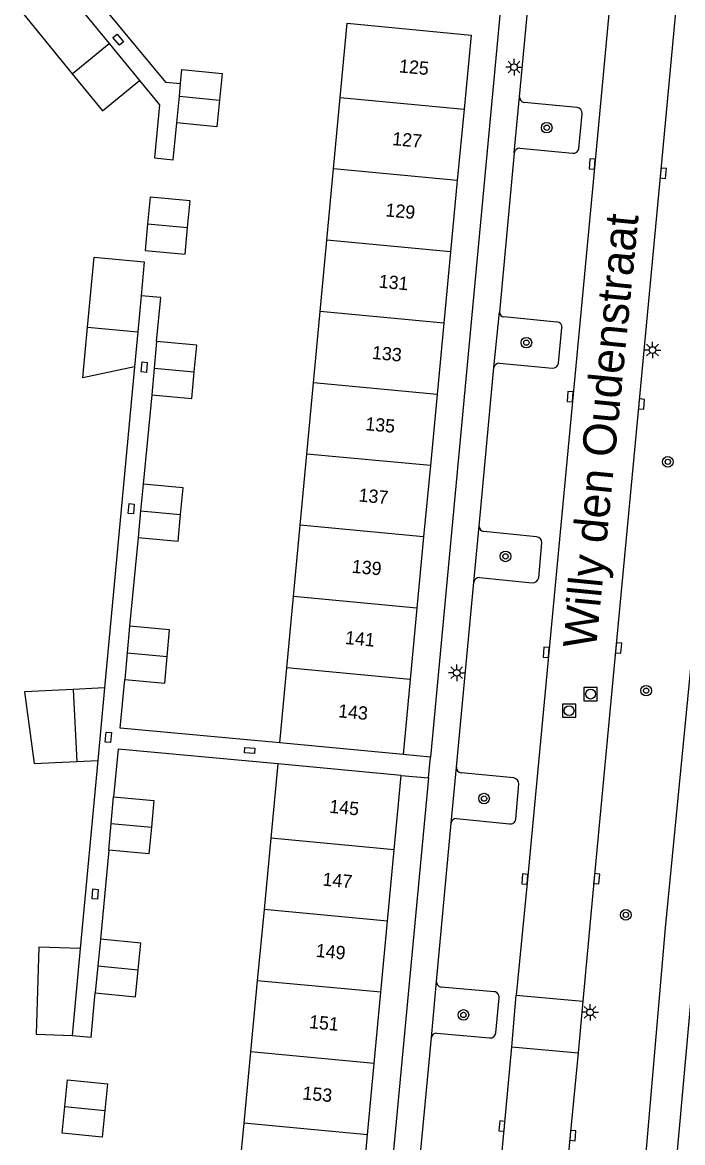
# Model space of a CAD drawing. Extents: x 132994 to 136000, y 393499 to 395512.
# Drawn here: x 133238.1 to 133287.9, y 394427.6 to 394512.1 of the extents above; entities that cross this region are included whole.
import ezdxf

# ---------------------------------------------------------------- set-up
doc = ezdxf.new("R2010")
doc.units = 0
for name, color, linetype in [('gg-afsc-hekwerk', 7, 'Continuous'), ('gg-anno-huisnummerreeks BGT', 7, 'Continuous'), ('gg-anno-openbare ruimte label', 7, 'Continuous'), ('gg-bbg-bijgebouw', 7, 'Continuous'), ('gg-bbg-gedigitaliseerde bijgebouw', 7, 'Continuous'), ('gg-bbg-hoofdgebouw', 7, 'Continuous'), ('gg-bbg-luifel en loopbrug', 7, 'Continuous'), ('gg-bbg-tussenscheiding', 7, 'Continuous'), ('gg-knt-BGT kruinlijn', 7, 'Continuous'), ('gg-knt-bovenkant onderkant talud', 7, 'Continuous'), ('gg-knt-verharding', 7, 'Continuous'), ('gg-knt-verharding nz', 7, 'Continuous'), ('gt-grn-weggrens', 7, 'Continuous'), ('gt-symb-boom', 7, 'Continuous'), ('gt-symb-kolk', 7, 'Continuous'), ('gt-symb-kolk center center', 7, 'Continuous'), ('gt-symb-lichtmast', 7, 'Continuous'), ('gt-symb-rioolschacht', 7, 'Continuous')]:
    doc.layers.add(name, color=color, linetype=linetype)

# ---------------------------------------------------------------- blocks, each defined once
blk = doc.blocks.new('gt0-KOLKCC')
at = {"layer": 'gt-symb-kolk center center'}
blk.add_lwpolyline([(-0.375, 0.2), (0.375, 0.2), (0.375, -0.2), (-0.375, -0.2)], close=True, dxfattribs=at)
blk = doc.blocks.new('gt0-LMAST')
at = {"layer": 'gt-symb-lichtmast'}
for p, q in [((-0.182, 0.173), (-0.447, 0.438)), ((-0.005, 0.246), (-0.005, 0.621)), ((0.172, 0.173), (0.437, 0.438)), ((-0.255, -0.004), (-0.63, -0.004)), ((-0.182, -0.181), (-0.447, -0.446)), ((-0.005, -0.254), (-0.005, -0.629)), ((0.437, -0.446), (0.172, -0.181)), ((0.245, -0.004), (0.62, -0.004))]:
    blk.add_line(p, q, dxfattribs=at)
blk.add_circle((-0.005, -0.004), 0.25, dxfattribs=at)
blk = doc.blocks.new('gt0-BOOM')
at = {"layer": 'gt-symb-boom'}
for radius in [0.4, 0.2]:
    blk.add_circle((0, 0), radius, dxfattribs=at)
blk = doc.blocks.new('gt0-KOLK')
at = {"layer": 'gt-symb-kolk'}
blk.add_lwpolyline([(0, 0), (0.375, 0), (0.375, 0.4), (-0.375, 0.4), (-0.375, 0), (0, 0)], dxfattribs=at)
blk = doc.blocks.new('gt0-RS')
at = {"layer": 'gt-symb-rioolschacht'}
blk.add_lwpolyline([(-0.5, -0.5), (0.5, -0.5), (0.5, 0.5), (-0.5, 0.5)], close=True, dxfattribs=at)
blk.add_circle((0, 0), 0.375, dxfattribs=at)

msp = doc.modelspace()

# ---------------------------------------------------------------- linework, layer by layer
at = {"layer": 'gg-afsc-hekwerk'}
for p, q in [((133246.564, 394486.088), (133244.31, 394461.863)), ((133247.865, 394483.971), (133247.218, 394477.237)), ((133246.843, 394473.208), (133246.201, 394466.513)), ((133243.801, 394456.398), (133242.481, 394442.204)), ((133244.624, 394449.626), (133244.007, 394442.905))]:
    msp.add_line(p, q, dxfattribs=at)
for points in [[(133243.366, 394514.247), (133248.907, 394507.564), (133250.043, 394507.452)], [(133246.954, 394507.669), (133248.455, 394505.833), (133248.069, 394501.841), (133249.471, 394501.702), (133249.749, 394504.492)], [(133248.237, 394487.991), (133248.544, 394491.308), (133247.062, 394491.445)], [(133257.513, 394457.711), (133245.49, 394458.822), (133245.829, 394462.489)], [(133257.37, 394456.142), (133245.326, 394457.249), (133244.995, 394453.652)], [(133241.871, 394435.653), (133243.29, 394435.516), (133243.615, 394438.867)]]:
    msp.add_lwpolyline(points, dxfattribs=at)
at = {"layer": 'gg-bbg-bijgebouw'}
for p, q in [((133250.043, 394507.452), (133250.148, 394508.512)), ((133249.949, 394506.502), (133250.043, 394507.452)), ((133249.749, 394504.492), (133249.949, 394506.502)), ((133247.555, 394496.864), (133247.371, 394494.851)), ((133246.808, 394488.716), (133246.564, 394486.088)), ((133248.237, 394487.991), (133248.051, 394485.981)), ((133248.051, 394485.981), (133247.865, 394483.971)), ((133247.218, 394477.237), (133247.031, 394475.223)), ((133247.031, 394475.223), (133246.843, 394473.208)), ((133246.201, 394466.513), (133246.015, 394464.501)), ((133246.015, 394464.501), (133245.829, 394462.489)), ((133244.31, 394461.863), (133243.801, 394456.398)), ((133244.81, 394451.639), (133244.995, 394453.652)), ((133244.624, 394449.626), (133244.81, 394451.639)), ((133247.838, 394451.349), (133247.645, 394449.336)), ((133247.645, 394449.336), (133244.624, 394449.626)), ((133244.007, 394442.905), (133243.811, 394440.886)), ((133243.811, 394440.886), (133243.615, 394438.867)), ((133241.116, 394428.266), (133241.313, 394430.276))]:
    msp.add_line(p, q, dxfattribs=at)
for points in [[(133250.148, 394508.512), (133253.169, 394508.212), (133252.97, 394506.202)], [(133252.97, 394506.202), (133252.77, 394504.192), (133249.749, 394504.492)], [(133250.572, 394496.588), (133250.756, 394498.601), (133247.739, 394498.877), (133247.555, 394496.864)], [(133247.371, 394494.851), (133250.388, 394494.575), (133250.572, 394496.588)], [(133251.068, 394485.702), (133251.254, 394487.712), (133248.237, 394487.991)], [(133247.865, 394483.971), (133250.882, 394483.692), (133251.068, 394485.702)], [(133250.047, 394474.942), (133250.235, 394476.956), (133247.218, 394477.237)], [(133246.843, 394473.208), (133249.86, 394472.927), (133250.047, 394474.942)], [(133249.032, 394464.222), (133249.218, 394466.234), (133246.201, 394466.513)], [(133245.829, 394462.489), (133248.846, 394462.21), (133249.032, 394464.222)], [(133244.995, 394453.652), (133248.031, 394453.361), (133247.838, 394451.349)], [(133246.837, 394440.59), (133247.033, 394442.611), (133244.007, 394442.905)], [(133243.615, 394438.867), (133246.64, 394438.568), (133246.837, 394440.59)], [(133241.313, 394430.276), (133241.51, 394432.286), (133244.536, 394431.99), (133244.339, 394429.98)], [(133244.339, 394429.98), (133244.142, 394427.969), (133241.116, 394428.266)]]:
    msp.add_lwpolyline(points, dxfattribs=at)
at = {"layer": 'gg-bbg-gedigitaliseerde bijgebouw'}
for p, q in [((133241.945, 394513.795), (133244.665, 394510.468)), ((133241.879, 394508.189), (133244.665, 394510.468)), ((133243.032, 394489.065), (133246.808, 394488.716)), ((133244.31, 394461.863), (133241.953, 394461.743)), ((133241.953, 394461.743), (133242.229, 394456.318)), ((133242.229, 394456.318), (133243.801, 394456.398))]:
    msp.add_line(p, q, dxfattribs=at)
for points in [[(133241.945, 394513.795), (133238.12, 394512.786), (133241.879, 394508.189)], [(133246.564, 394486.088), (133242.679, 394485.252), (133243.032, 394489.065)]]:
    msp.add_lwpolyline(points, dxfattribs=at)
at = {"layer": 'gg-bbg-hoofdgebouw'}
for p, q in [((133261.56, 394501.009), (133262.062, 394506.385)), ((133271.406, 394505.508), (133270.899, 394500.132)), ((133261.057, 394495.632), (133261.56, 394501.009)), ((133270.899, 394500.132), (133270.392, 394494.756)), ((133260.555, 394490.255), (133261.057, 394495.632)), ((133270.392, 394494.756), (133269.884, 394489.38)), ((133260.052, 394484.879), (133260.555, 394490.255)), ((133269.884, 394489.38), (133269.377, 394484.004)), ((133259.55, 394479.503), (133260.052, 394484.879)), ((133269.377, 394484.004), (133268.87, 394478.628)), ((133259.047, 394474.126), (133259.55, 394479.503)), ((133268.87, 394478.628), (133268.362, 394473.251)), ((133258.545, 394468.749), (133259.047, 394474.126)), ((133268.362, 394473.251), (133267.855, 394467.876)), ((133258.042, 394463.372), (133258.545, 394468.749)), ((133267.855, 394467.876), (133267.347, 394462.499)), ((133257.513, 394457.711), (133258.042, 394463.372)), ((133267.347, 394462.499), (133266.812, 394456.826)), ((133266.812, 394456.826), (133257.513, 394457.711)), ((133257.37, 394456.142), (133256.84, 394450.529)), ((133266.677, 394455.264), (133257.37, 394456.142)), ((133266.151, 394449.655), (133266.677, 394455.264)), ((133256.84, 394450.529), (133256.333, 394445.152)), ((133265.647, 394444.278), (133266.151, 394449.655)), ((133256.333, 394445.152), (133255.826, 394439.776)), ((133265.143, 394438.902), (133265.647, 394444.278)), ((133255.826, 394439.776), (133255.319, 394434.401)), ((133264.639, 394433.526), (133265.143, 394438.902)), ((133255.319, 394434.401), (133254.811, 394429.024)), ((133264.134, 394428.149), (133264.639, 394433.526)), ((133254.811, 394429.024), (133254.304, 394423.648)), ((133263.63, 394422.773), (133264.134, 394428.149))]:
    msp.add_line(p, q, dxfattribs=at)
msp.add_lwpolyline([(133262.062, 394506.385), (133262.586, 394511.992), (133271.934, 394511.1), (133271.406, 394505.508)], dxfattribs=at)
at = {"layer": 'gg-bbg-luifel en loopbrug'}
for p, q in [((133244.665, 394510.468), (133246.954, 394507.669)), ((133247.062, 394491.445), (133246.808, 394488.716)), ((133242.481, 394442.204), (133241.871, 394435.653))]:
    msp.add_line(p, q, dxfattribs=at)
for points in [[(133241.879, 394508.189), (133244.167, 394505.391), (133246.954, 394507.669)], [(133243.032, 394489.065), (133243.519, 394494.339), (133247.299, 394493.989), (133247.062, 394491.445)], [(133241.953, 394461.743), (133238.271, 394461.555), (133238.999, 394456.153), (133242.229, 394456.318)], [(133242.481, 394442.204), (133239.345, 394442.3), (133239.145, 394435.736), (133241.871, 394435.653)]]:
    msp.add_lwpolyline(points, dxfattribs=at)
at = {"layer": 'gg-bbg-tussenscheiding'}
for p, q in [((133249.949, 394506.502), (133252.97, 394506.202)), ((133262.062, 394506.385), (133271.406, 394505.508)), ((133270.899, 394500.132), (133261.56, 394501.009)), ((133247.555, 394496.864), (133250.572, 394496.588)), ((133270.392, 394494.756), (133261.057, 394495.632)), ((133269.884, 394489.38), (133260.555, 394490.255)), ((133248.051, 394485.981), (133251.068, 394485.702)), ((133269.377, 394484.004), (133260.052, 394484.879)), ((133268.87, 394478.628), (133259.55, 394479.503)), ((133247.031, 394475.223), (133250.047, 394474.942)), ((133268.362, 394473.251), (133259.047, 394474.126)), ((133267.855, 394467.876), (133258.545, 394468.749)), ((133246.015, 394464.501), (133249.032, 394464.222)), ((133267.347, 394462.499), (133258.042, 394463.372)), ((133244.81, 394451.639), (133247.838, 394451.349)), ((133266.151, 394449.655), (133256.84, 394450.529)), ((133265.647, 394444.278), (133256.333, 394445.152)), ((133243.811, 394440.886), (133246.837, 394440.59)), ((133265.143, 394438.902), (133255.826, 394439.776)), ((133264.639, 394433.526), (133255.319, 394434.401)), ((133241.313, 394430.276), (133244.339, 394429.98)), ((133264.134, 394428.149), (133254.811, 394429.024))]:
    msp.add_line(p, q, dxfattribs=at)
at = {"layer": 'gg-knt-BGT kruinlijn'}
msp.add_lwpolyline([(133297.281, 394535.583), (133297.372, 394536.342), (133303.252, 394545.985), (133303.654, 394547.293), (133303.757, 394551.044), (133302.947, 394553.371), (133307.935, 394553.313), (133307.426, 394552.627), (133307.151, 394551.873), (133306.481, 394546.137), (133306.068, 394545.379), (133301.131, 394536.725), (133300.448, 394535.768), (133300.147, 394534.598), (133291.807, 394443.109), (133284.05, 394359.554), (133282.253, 394360.936), (133281.641, 394361.904), (133297.281, 394535.583)], dxfattribs=at)
at = {"layer": 'gg-knt-bovenkant onderkant talud'}
for points in [[(133285.256, 394428.256), (133286.585, 394443.776), (133295.633, 394536.465), (133295.92, 394537.375), (133296.343, 394538.21), (133301.784, 394547.401), (133301.944, 394548.158), (133301.858, 394551.346), (133301.073, 394552.236), (133273.318, 394554.988), (133263.675, 394563.35)], [(133282.98, 394351.979), (133281.119, 394353.751), (133280.013, 394355.492), (133279.529, 394357.562), (133279.379, 394359.648), (133285.256, 394428.256)]]:
    msp.add_lwpolyline(points, dxfattribs=at)
at = {"layer": 'gg-knt-verharding'}
for p, q in [((133274.507, 394516.846), (133268.874, 394456.633)), ((133275.586, 394506.442), (133276.533, 394516.466)), ((133275.189, 394502.213), (133275.586, 394506.442)), ((133279.928, 394505.631), (133275.944, 394506.03)), ((133280.069, 394502.54), (133280.312, 394505.174)), ((133275.189, 394502.213), (133274.078, 394490.202)), ((133275.622, 394502.568), (133279.593, 394502.194)), ((133273.66, 394486.024), (133274.078, 394490.202)), ((133278.414, 394489.461), (133274.415, 394489.847)), ((133278.531, 394486.345), (133278.791, 394489.009)), ((133272.547, 394474.065), (133273.66, 394486.024)), ((133274.075, 394486.359), (133278.076, 394485.984)), ((133272.147, 394469.835), (133272.547, 394474.065)), ((133276.872, 394473.258), (133272.896, 394473.66)), ((133277.034, 394470.166), (133277.263, 394472.807)), ((133270.829, 394455.874), (133272.147, 394469.835)), ((133272.568, 394470.177), (133276.551, 394469.798)), ((133268.874, 394456.633), (133266.812, 394456.826)), ((133270.427, 394451.66), (133270.829, 394455.874)), ((133275.16, 394455.068), (133271.184, 394455.459)), ((133268.728, 394455.072), (133263.643, 394400.79)), ((133266.677, 394455.264), (133268.728, 394455.072)), ((133275.306, 394451.971), (133275.532, 394454.618)), ((133270.835, 394452.005), (133274.828, 394451.618)), ((133269.33, 394439.708), (133270.427, 394451.66)), ((133268.952, 394435.494), (133269.33, 394439.708)), ((133273.687, 394438.946), (133269.685, 394439.299)), ((133273.794, 394435.841), (133274.046, 394438.484)), ((133275.014, 394434.798), (133275.347, 394438.686)), ((133275.347, 394438.686), (133280.351, 394438.228)), ((133280.351, 394438.228), (133280.002, 394434.338)), ((133267.536, 394420.529), (133268.952, 394435.494)), ((133269.355, 394435.817), (133273.334, 394435.457)), ((133275.014, 394434.798), (133280.002, 394434.338))]:
    msp.add_line(p, q, dxfattribs=at)
for points in [[(133287.674, 394516.341), (133286.228, 394500.7), (133284.584, 394483.286), (133282.858, 394464.888), (133281.207, 394447.484), (133280.351, 394438.228)], [(133280.002, 394434.338), (133279.41, 394428.114), (133275.952, 394391.298), (133273.164, 394361.482), (133272.959, 394359.225)]]:
    msp.add_lwpolyline(points, dxfattribs=at)
for centre, radius, start, end in [((133275.995, 394506.436), 0.409, 179.1425, 262.83434), ((133279.88, 394505.201), 0.433, 356.4272, 83.65096), ((133275.588, 394502.169), 0.401, 85.06417, 173.62984), ((133279.65, 394502.616), 0.426, 262.30644, 349.71968), ((133274.434, 394490.202), 0.356, 180.02569, 266.99427), ((133278.376, 394489.046), 0.417, 354.9176, 84.7434), ((133274.075, 394485.934), 0.425, 90.04173, 167.78121), ((133278.092, 394486.432), 0.448, 268.00815, 348.84928), ((133272.928, 394474.041), 0.382, 176.35904, 265.14578), ((133276.841, 394472.836), 0.423, 356.06708, 85.78103), ((133272.544, 394469.776), 0.402, 86.60082, 171.57665), ((133276.577, 394470.264), 0.467, 266.77641, 347.83149), ((133271.221, 394455.85), 0.393, 176.48956, 264.59924), ((133275.088, 394454.63), 0.444, 358.5119, 80.64691), ((133270.812, 394451.618), 0.388, 86.64288, 173.79205), ((133274.915, 394452), 0.392, 257.12176, 355.76951), ((133269.711, 394439.68), 0.382, 175.78181, 266.13224), ((133273.649, 394438.546), 0.402, 351.16085, 84.53759), ((133269.319, 394435.45), 0.369, 84.32852, 173.09505), ((133273.378, 394435.872), 0.417, 263.94633, 355.76276)]:
    msp.add_arc(centre, radius, start, end, dxfattribs=at)
at = {"layer": 'gg-knt-verharding nz'}
for points in [[(133282.662, 394516.772), (133282.494, 394514.629), (133281.263, 394501.364), (133277.802, 394464.53), (133276.184, 394447.419), (133275.347, 394438.686)], [(133267.785, 394357.739), (133269.199, 394372.852), (133272.649, 394409.455), (133274.462, 394428.794), (133275.014, 394434.798)]]:
    msp.add_lwpolyline(points, dxfattribs=at)
at = {"layer": 'gt-grn-weggrens'}
msp.add_line((133268.728, 394455.072), (133268.874, 394456.633), dxfattribs=at)

# ---------------------------------------------------------------- block references
at = {"layer": 'gt-symb-boom'}
for p in [(133277.64, 394504.118), (133276.105, 394487.903), (133286.771, 394478.912), (133274.531, 394471.783), (133285.135, 394461.654), (133272.916, 394453.514), (133283.601, 394444.743), (133271.361, 394437.194)]:
    msp.add_blockref('gt0-BOOM', p, dxfattribs=at)
at = {"layer": 'gt-symb-kolk'}
for p, rotation in [((133281.263, 394501.364), 85.46822880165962), ((133286.228, 394500.7), -95.17981673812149), ((133279.612, 394483.814), 85.46822880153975), ((133284.584, 394483.286), -95.17981673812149), ((133277.802, 394464.53), 85.46822880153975), ((133282.858, 394464.888), -95.17981673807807), ((133276.184, 394447.419), 85.46822880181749), ((133281.207, 394447.484), -95.17981673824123), ((133274.462, 394428.794), 85.46822880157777), ((133279.41, 394428.114), -95.17981673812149)]:
    msp.add_blockref('gt0-KOLK', p, dxfattribs=dict(at, rotation=rotation))
at = {"layer": 'gt-symb-kolk center center'}
for p, rotation in [((133245.342, 394510.757), -49.36369418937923), ((133247.299, 394486.055), 84.62584657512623), ((133246.32, 394475.372), 84.62584657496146), ((133244.601, 394458.131), 84.62584657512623), ((133255.242, 394457.142), -4.240269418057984), ((133243.603, 394446.31), 84.62584657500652)]:
    msp.add_blockref('gt0-KOLKCC', p, dxfattribs=dict(at, rotation=rotation))
at = {"layer": 'gt-symb-lichtmast'}
for p in [(133275.179, 394508.695), (133285.618, 394487.35), (133270.86, 394463.009), (133280.91, 394437.394)]:
    msp.add_blockref('gt0-LMAST', p, dxfattribs=at)
at = {"layer": 'gt-symb-rioolschacht'}
for p in [(133280.946, 394461.398), (133279.324, 394460.145)]:
    msp.add_blockref('gt0-RS', p, dxfattribs=at)

# ---------------------------------------------------------------- texts
at = {"layer": 'gg-anno-huisnummerreeks BGT'}
for s, p in [('125', (133266.481, 394508.292)), ('127', (133265.963, 394502.808)), ('129', (133265.456, 394497.432)), ('131', (133264.949, 394492.056)), ('133', (133264.441, 394486.68)), ('135', (133263.934, 394481.304)), ('137', (133263.427, 394475.928)), ('139', (133262.919, 394470.551)), ('141', (133262.412, 394465.175)), ('143', (133261.89, 394459.65)), ('145', (133261.224, 394452.445)), ('147', (133260.709, 394446.952)), ('149', (133260.205, 394441.576)), ('151', (133259.701, 394436.2)), ('153', (133259.197, 394430.823))]:
    msp.add_text(s, height=1, rotation=354.6, dxfattribs=at).set_placement(p)
at = {"layer": 'gg-anno-openbare ruimte label'}
msp.add_text('Willy den Oudenstraat', height=2.5, rotation=84.4, dxfattribs=at).set_placement((133281.352, 394464.759))

doc.saveas('drawing.dxf')
